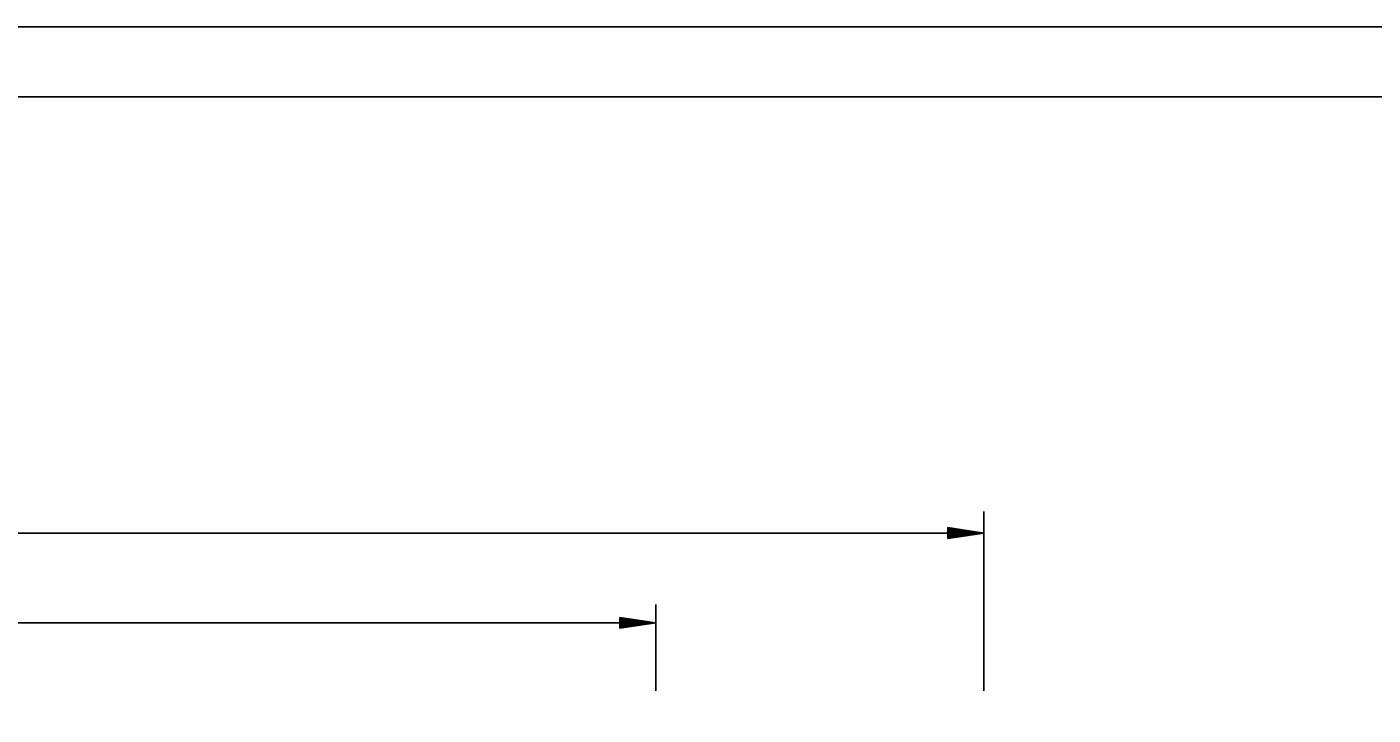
# Model space of a CAD drawing. Extents: x 1371763 to 1372860, y 385599 to 385872.
# Drawn here: x 1371855.15 to 1371892.67, y 385852.67 to 385871.85 of the extents above; entities that cross this region are included whole.
import ezdxf

# ---------------------------------------------------------------- set-up
doc = ezdxf.new("R2010")
doc.units = 0
doc.layers.add('R_Draft', color=7, linetype='Continuous')
doc.layers.add('R_No Plot', color=7, linetype='Continuous')

msp = doc.modelspace()

# ---------------------------------------------------------------- linework, layer by layer
at = {"layer": 'R_Draft'}
for p, q in [((1371881.82, 385853.344), (1371881.82, 385858.342)), ((1371880.82, 385857.892), (1371881.82, 385857.742)), ((1371880.82, 385857.892), (1371880.82, 385857.592)), ((1371880.82, 385857.867), (1371881.653, 385857.742)), ((1371880.82, 385857.841), (1371881.481, 385857.742)), ((1371880.82, 385857.816), (1371881.315, 385857.742)), ((1371811.547, 385857.742), (1371881.82, 385857.742)), ((1371880.82, 385857.79), (1371881.145, 385857.742)), ((1371880.82, 385857.765), (1371880.978, 385857.742)), ((1371880.82, 385857.592), (1371881.82, 385857.742)), ((1371880.82, 385857.693), (1371881.145, 385857.742)), ((1371880.82, 385857.642), (1371881.481, 385857.742)), ((1371880.82, 385857.617), (1371881.653, 385857.742)), ((1371880.82, 385857.667), (1371881.315, 385857.742)), ((1371880.82, 385857.718), (1371880.978, 385857.742)), ((1371872.681, 385853.344), (1371872.681, 385855.752)), ((1371820.68, 385855.242), (1371872.681, 385855.242)), ((1371871.681, 385855.392), (1371872.681, 385855.242)), ((1371871.681, 385855.392), (1371871.681, 385855.092)), ((1371871.681, 385855.367), (1371872.514, 385855.242)), ((1371871.681, 385855.341), (1371872.342, 385855.242)), ((1371871.681, 385855.316), (1371872.175, 385855.242)), ((1371871.681, 385855.29), (1371872.006, 385855.242)), ((1371871.681, 385855.265), (1371871.839, 385855.242)), ((1371871.681, 385855.092), (1371872.681, 385855.242)), ((1371871.681, 385855.193), (1371872.006, 385855.242)), ((1371871.681, 385855.142), (1371872.342, 385855.242)), ((1371871.681, 385855.117), (1371872.514, 385855.242)), ((1371871.681, 385855.167), (1371872.175, 385855.242)), ((1371871.681, 385855.218), (1371871.839, 385855.242))]:
    msp.add_line(p, q, dxfattribs=at)
at = {"layer": 'R_No Plot'}
for p, q in [((1371763.354, 385871.845), (1371930.021, 385871.845)), ((1371769.555, 385869.898), (1371927.645, 385869.898))]:
    msp.add_line(p, q, dxfattribs=at)
for points in [[(1371763.351, 385871.845), (1371930.021, 385871.845), (1371930.021, 385765.176), (1371763.351, 385765.176)], [(1371886.515, 385869.898), (1371896.325, 385869.898), (1371896.325, 385864.958), (1371904.381, 385864.958), (1371915.98, 385864.958), (1371916.041, 385850.88), (1371927.645, 385850.88), (1371927.645, 385767.168), (1371769.555, 385767.168), (1371769.555, 385869.898)]]:
    msp.add_lwpolyline(points, close=True, dxfattribs=at)

doc.saveas('drawing.dxf')
